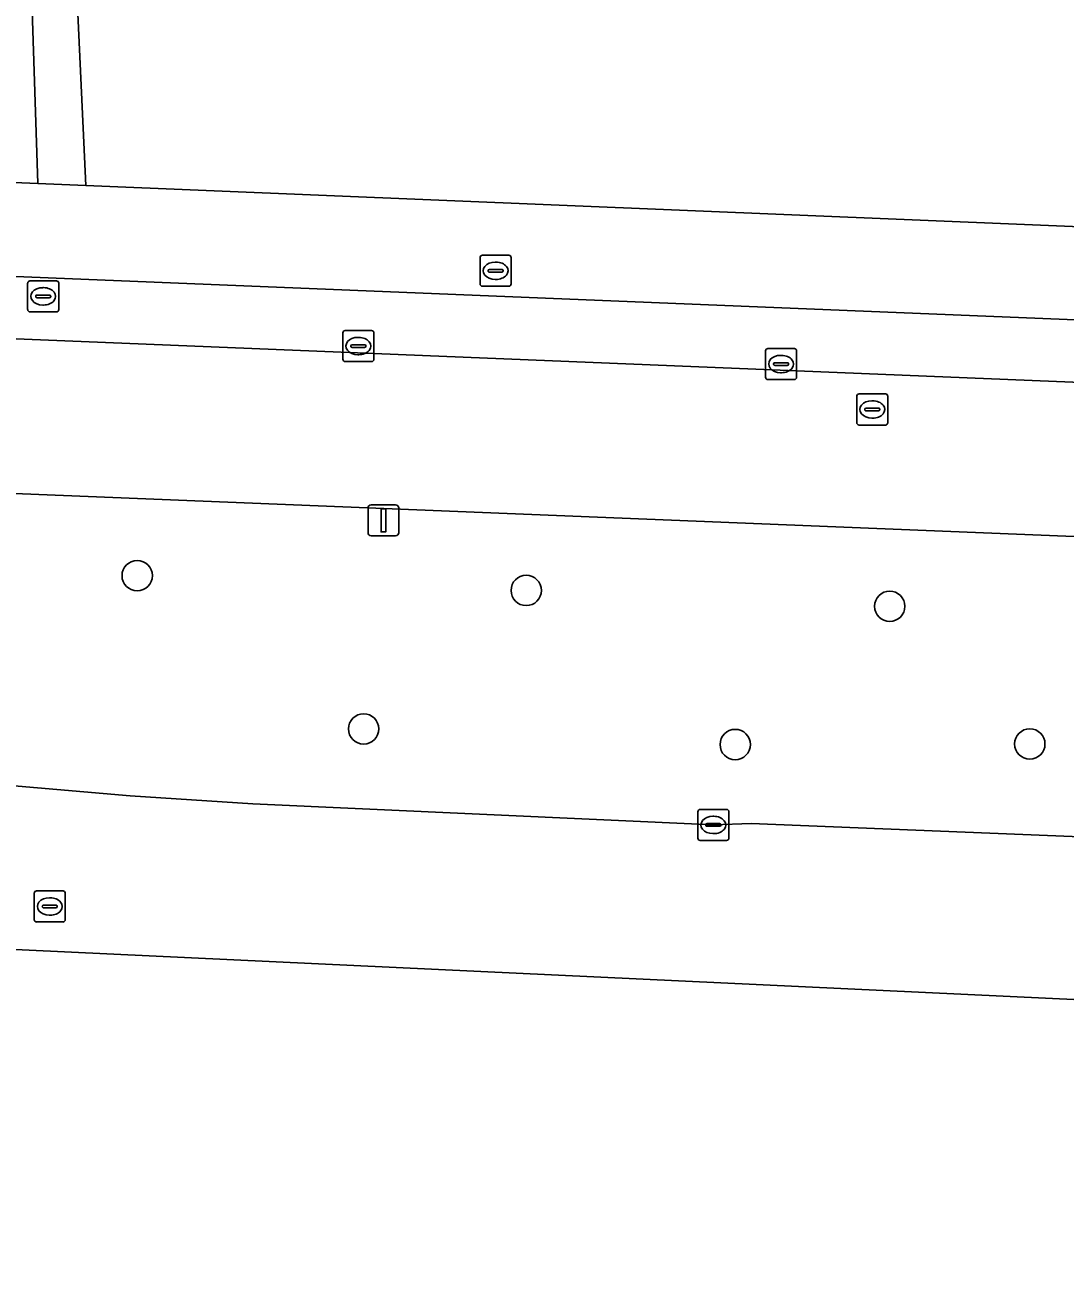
# Model space of a CAD drawing. Extents: x 159680 to 160786, y 387323 to 388340.
# Drawn here: x 160546.16 to 160579.69, y 387486.64 to 387526.74 of the extents above; entities that cross this region are included whole.
import ezdxf

# ---------------------------------------------------------------- set-up
doc = ezdxf.new("R2010")
doc.units = 0
for name, color, linetype in [('IMGEO_Boom', 7, 'Continuous'), ('IMGEO_Erf', 7, 'Continuous'), ('IMGEO_Kolk', 7, 'Continuous'), ('IMGEO_Lichtmast', 7, 'Continuous'), ('IMGEO_Parkeervlak_open', 7, 'Continuous'), ('IMGEO_Rijbaan_lokaal_open', 7, 'Continuous'), ('IMGEO_Rioolput', 7, 'Continuous'), ('IMGEO_Verkeerseiland_groen', 7, 'Continuous'), ('IMGEO_Voetpad_open', 7, 'Continuous')]:
    doc.layers.add(name, color=color, linetype=linetype)

msp = doc.modelspace()

# ---------------------------------------------------------------- linework, layer by layer
at = {"layer": 'IMGEO_Boom'}
for centre in [(160549.779, 387508.988), (160562.32, 387508.512), (160574.039, 387508), (160557.079, 387504.048), (160569.058, 387503.545), (160578.555, 387503.563)]:
    msp.add_circle(centre, 0.489, dxfattribs=at)
at = {"layer": 'IMGEO_Erf'}
msp.add_lwpolyline([(160525.905, 387522.485), (160526.412, 387522.47), (160546.577, 387521.631), (160546.376, 387527.876), (160543.637, 387527.693), (160543.286, 387532.929), (160545.909, 387533.104), (160545.757, 387535.376), (160543.15, 387535.217), (160542.831, 387540.454), (160542.52, 387545.545), (160545.126, 387545.703), (160544.984, 387548.021)], dxfattribs=at)
msp.add_lwpolyline([(160611.621, 387538.496), (160610.699, 387538.439), (160610.986, 387533.779), (160603.638, 387533.326), (160597.337, 387532.938), (160591.036, 387532.549), (160584.736, 387532.161), (160578.435, 387531.772), (160572.134, 387531.384), (160565.833, 387530.995), (160559.532, 387530.607), (160553.232, 387530.219), (160547.738, 387529.88), (160548.128, 387521.567), (160613.042, 387518.867)], close=True, dxfattribs=at)
at = {"layer": 'IMGEO_Kolk'}
for p, q in [((160556.408, 387515.963), (160556.408, 387516.815)), ((160556.483, 387516.889), (160557.335, 387516.889)), ((160556.896, 387516.669), (160556.921, 387516.669)), ((160557.409, 387516.815), (160557.409, 387515.963)), ((160556.667, 387516.383), (160556.667, 387516.395)), ((160557.105, 387516.346), (160556.707, 387516.346)), ((160556.71, 387516.432), (160557.108, 387516.432)), ((160557.151, 387516.395), (160557.151, 387516.383)), ((160570.112, 387516.309), (160570.964, 387516.309)), ((160557.335, 387515.889), (160556.483, 387515.889)), ((160556.919, 387516.109), (160556.894, 387516.109)), ((160570.037, 387515.383), (160570.037, 387516.235)), ((160570.339, 387515.852), (160570.737, 387515.852)), ((160570.525, 387516.089), (160570.55, 387516.089)), ((160571.038, 387516.235), (160571.038, 387515.383)), ((160570.296, 387515.803), (160570.296, 387515.815)), ((160570.734, 387515.766), (160570.336, 387515.766)), ((160570.548, 387515.529), (160570.523, 387515.529)), ((160570.78, 387515.815), (160570.78, 387515.803)), ((160570.964, 387515.309), (160570.112, 387515.309)), ((160567.927, 387501.452), (160568.779, 387501.452)), ((160567.852, 387500.526), (160567.852, 387501.378)), ((160568.34, 387501.232), (160568.365, 387501.232)), ((160568.853, 387501.378), (160568.853, 387500.526)), ((160568.111, 387500.946), (160568.111, 387500.958)), ((160568.549, 387500.909), (160568.151, 387500.909)), ((160568.154, 387500.995), (160568.552, 387500.995)), ((160568.363, 387500.672), (160568.338, 387500.672)), ((160568.595, 387500.958), (160568.595, 387500.946)), ((160568.779, 387500.452), (160567.927, 387500.452))]:
    msp.add_line(p, q, dxfattribs=at)
for points in [[(160556.408, 387515.963), (160556.408, 387516.815)], [(160556.483, 387516.889), (160557.335, 387516.889)], [(160557.409, 387516.815), (160557.409, 387515.963)], [(160570.112, 387516.309), (160570.964, 387516.309)], [(160557.335, 387515.889), (160556.483, 387515.889)], [(160570.037, 387515.383), (160570.037, 387516.235)], [(160571.038, 387516.235), (160571.038, 387515.383)], [(160570.964, 387515.309), (160570.112, 387515.309)], [(160567.927, 387501.452), (160568.779, 387501.452)], [(160567.852, 387500.526), (160567.852, 387501.378)], [(160568.853, 387501.378), (160568.853, 387500.526)], [(160568.779, 387500.452), (160567.927, 387500.452)]]:
    msp.add_lwpolyline(points, dxfattribs=at)
for centre, radius, start, end in [((160556.485, 387516.813), 0.0765, 91.552, 178.448), ((160556.485, 387516.813), 0.0765, 91.552, 178.448), ((160557.333, 387516.813), 0.0765, 1.552, 88.448), ((160557.333, 387516.813), 0.0765, 1.552, 88.448), ((160556.707, 387516.392), 0.0403, 85.8775, 175.7526), ((160556.704, 387516.382), 0.0366, 178.938, 274.7102), ((160557.108, 387516.389), 0.043, 264.8664, 352.4533), ((160557.112, 387516.394), 0.0386, 1.7309, 96.639), ((160570.114, 387516.233), 0.0765, 91.552, 178.448), ((160570.114, 387516.233), 0.0765, 91.552, 178.448), ((160570.962, 387516.233), 0.0765, 1.552, 88.448), ((160570.962, 387516.233), 0.0765, 1.552, 88.448), ((160556.485, 387515.965), 0.0765, 181.552, 268.448), ((160556.485, 387515.965), 0.0765, 181.552, 268.448), ((160557.333, 387515.965), 0.0765, 271.552, 358.448), ((160557.333, 387515.965), 0.0765, 271.552, 358.448), ((160570.336, 387515.812), 0.0403, 85.8775, 175.7526), ((160570.741, 387515.814), 0.0386, 1.7309, 96.639), ((160570.333, 387515.802), 0.0366, 178.938, 274.7102), ((160570.737, 387515.809), 0.043, 264.8664, 352.4533), ((160570.114, 387515.385), 0.0765, 181.552, 268.448), ((160570.114, 387515.385), 0.0765, 181.552, 268.448), ((160570.962, 387515.385), 0.0765, 271.552, 358.448), ((160570.962, 387515.385), 0.0765, 271.552, 358.448), ((160567.929, 387501.376), 0.0765, 91.552, 178.448), ((160567.929, 387501.376), 0.0765, 91.552, 178.448), ((160568.777, 387501.376), 0.0765, 1.552, 88.448), ((160568.777, 387501.376), 0.0765, 1.552, 88.448), ((160568.151, 387500.955), 0.0403, 85.8775, 175.7526), ((160568.148, 387500.945), 0.0366, 178.938, 274.7102), ((160568.552, 387500.952), 0.043, 264.8664, 352.4533), ((160568.556, 387500.957), 0.0386, 1.7309, 96.639), ((160567.929, 387500.528), 0.0765, 181.552, 268.448), ((160567.929, 387500.528), 0.0765, 181.552, 268.448), ((160568.777, 387500.528), 0.0765, 271.552, 358.448), ((160568.777, 387500.528), 0.0765, 271.552, 358.448)]:
    msp.add_arc(centre, radius, start, end, dxfattribs=at)
for centre, major_axis, ratio, start_param, end_param in [((160556.895, 387516.389), (-0.387, 0.002), 0.722429, 4.712389, 7.853982), ((160556.92, 387516.389), (-0.39, 0.002), 0.717154, 1.570796, 4.712389), ((160570.524, 387515.809), (-0.387, 0.002), 0.722429, 4.712389, 7.853982), ((160570.549, 387515.809), (-0.39, 0.002), 0.717154, 1.570796, 4.712389), ((160568.339, 387500.952), (-0.387, 0.002), 0.722429, 4.712389, 7.853982), ((160568.364, 387500.952), (-0.39, 0.002), 0.717154, 1.570796, 4.712389)]:
    msp.add_ellipse(centre, major_axis=major_axis, ratio=ratio, start_param=start_param, end_param=end_param, dxfattribs=at)
at = {"layer": 'IMGEO_Lichtmast'}
for p, q in [((160557.22, 387510.372), (160557.22, 387511.172)), ((160557.22, 387511.172), (160557.22, 387510.372)), ((160557.32, 387511.272), (160558.11, 387511.272)), ((160558.11, 387511.272), (160557.32, 387511.272)), ((160558.21, 387511.172), (160558.21, 387510.372)), ((160558.21, 387510.372), (160558.21, 387511.172)), ((160558.11, 387510.272), (160557.32, 387510.272)), ((160557.32, 387510.272), (160558.11, 387510.272))]:
    msp.add_line(p, q, dxfattribs=at)
msp.add_lwpolyline([(160557.64, 387511.147), (160557.79, 387511.147), (160557.79, 387510.397), (160557.64, 387510.397), (160557.64, 387511.147)], dxfattribs=at)
for centre, start, end in [((160557.32, 387511.172), 90, 180), ((160557.32, 387511.172), 90, 180), ((160558.11, 387511.172), 0, 90), ((160558.11, 387511.172), 360, 90), ((160557.32, 387510.372), 180, 270), ((160557.32, 387510.372), 180, 270), ((160558.11, 387510.372), 270, 0), ((160558.11, 387510.372), 270, 0)]:
    msp.add_arc(centre, 0.1, start, end, dxfattribs=at)
at = {"layer": 'IMGEO_Parkeervlak_open'}
for points in [[(160690.617, 387512.802), (160659.659, 387513.975), (160530.865, 387519.238)], [(160527.787, 387517.364), (160609.027, 387514.034), (160612.475, 387513.887), (160693.596, 387510.695)]]:
    msp.add_lwpolyline(points, dxfattribs=at)
at = {"layer": 'IMGEO_Rijbaan_lokaal_open'}
for points in [[(160609.027, 387514.034), (160527.787, 387517.364), (160527.619, 387517.36), (160526.598, 387517.41)], [(160523.525, 387512.397), (160524.192, 387512.494), (160529.369, 387512.299), (160529.911, 387512.278), (160531.767, 387512.208), (160608.845, 387509.074), (160609.027, 387514.034)], [(160771.311, 387489.847), (160772.4, 387489.811), (160772.103, 387495.161), (160766.345, 387494.627), (160761.35, 387494.127), (160754.314, 387493.702), (160753.317, 387493.667), (160750.287, 387493.683), (160569.57, 387500.998), (160568.353, 387500.952), (160553.507, 387501.632), (160549.549, 387501.895), (160545.695, 387502.222), (160544.816, 387502.384), (160544.923, 387496.983), (160544.923, 387496.983), (160677.578, 387490.72), (160747.412, 387488.822), (160772.489, 387486.636)]]:
    msp.add_lwpolyline(points, dxfattribs=at)
at = {"layer": 'IMGEO_Rioolput'}
for p, q in [((160560.833, 387518.389), (160560.833, 387519.241)), ((160560.908, 387519.315), (160561.76, 387519.315)), ((160561.321, 387519.095), (160561.346, 387519.095)), ((160561.834, 387519.241), (160561.834, 387518.389)), ((160561.092, 387518.809), (160561.092, 387518.821)), ((160561.53, 387518.772), (160561.132, 387518.772)), ((160561.135, 387518.858), (160561.533, 387518.858)), ((160561.576, 387518.821), (160561.576, 387518.809)), ((160546.248, 387517.565), (160546.248, 387518.417)), ((160546.323, 387518.491), (160547.175, 387518.491)), ((160546.736, 387518.271), (160546.761, 387518.271)), ((160547.249, 387518.417), (160547.249, 387517.565)), ((160561.76, 387518.315), (160560.908, 387518.315)), ((160561.344, 387518.535), (160561.319, 387518.535)), ((160546.507, 387517.985), (160546.507, 387517.997)), ((160546.945, 387517.948), (160546.547, 387517.948)), ((160546.55, 387518.034), (160546.948, 387518.034)), ((160546.991, 387517.997), (160546.991, 387517.985)), ((160547.175, 387517.491), (160546.323, 387517.491)), ((160546.759, 387517.711), (160546.734, 387517.711)), ((160572.976, 387513.918), (160572.976, 387514.77)), ((160573.051, 387514.844), (160573.903, 387514.844)), ((160573.977, 387514.77), (160573.977, 387513.918)), ((160573.235, 387514.338), (160573.235, 387514.35)), ((160573.673, 387514.301), (160573.275, 387514.301)), ((160573.278, 387514.387), (160573.676, 387514.387)), ((160573.464, 387514.624), (160573.489, 387514.624)), ((160573.719, 387514.35), (160573.719, 387514.338)), ((160573.903, 387513.844), (160573.051, 387513.844)), ((160573.487, 387514.064), (160573.462, 387514.064)), ((160546.461, 387497.899), (160546.461, 387498.751)), ((160546.536, 387498.825), (160547.388, 387498.825)), ((160546.949, 387498.605), (160546.974, 387498.605)), ((160547.462, 387498.751), (160547.462, 387497.899)), ((160546.72, 387498.319), (160546.72, 387498.331)), ((160547.158, 387498.282), (160546.76, 387498.282)), ((160546.763, 387498.368), (160547.161, 387498.368)), ((160547.204, 387498.331), (160547.204, 387498.319)), ((160547.388, 387497.825), (160546.536, 387497.825)), ((160546.972, 387498.045), (160546.947, 387498.045))]:
    msp.add_line(p, q, dxfattribs=at)
for points in [[(160560.833, 387518.389), (160560.833, 387519.241)], [(160560.908, 387519.315), (160561.76, 387519.315)], [(160561.834, 387519.241), (160561.834, 387518.389)], [(160546.248, 387517.565), (160546.248, 387518.417)], [(160546.323, 387518.491), (160547.175, 387518.491)], [(160547.249, 387518.417), (160547.249, 387517.565)], [(160561.76, 387518.315), (160560.908, 387518.315)], [(160547.175, 387517.491), (160546.323, 387517.491)], [(160572.976, 387513.918), (160572.976, 387514.77)], [(160573.051, 387514.844), (160573.903, 387514.844)], [(160573.977, 387514.77), (160573.977, 387513.918)], [(160573.903, 387513.844), (160573.051, 387513.844)], [(160546.461, 387497.899), (160546.461, 387498.751)], [(160546.536, 387498.825), (160547.388, 387498.825)], [(160547.462, 387498.751), (160547.462, 387497.899)], [(160547.388, 387497.825), (160546.536, 387497.825)]]:
    msp.add_lwpolyline(points, dxfattribs=at)
for centre, radius, start, end in [((160560.91, 387519.239), 0.0765, 91.552, 178.448), ((160560.91, 387519.239), 0.0765, 91.552, 178.448), ((160561.758, 387519.239), 0.0765, 1.552, 88.448), ((160561.758, 387519.239), 0.0765, 1.552, 88.448), ((160561.132, 387518.818), 0.0403, 85.8775, 175.7526), ((160561.129, 387518.808), 0.0366, 178.938, 274.7102), ((160561.533, 387518.815), 0.043, 264.8664, 352.4533), ((160561.537, 387518.82), 0.0386, 1.7309, 96.639), ((160546.325, 387518.415), 0.0765, 91.552, 178.448), ((160546.325, 387518.415), 0.0765, 91.552, 178.448), ((160547.173, 387518.415), 0.0765, 1.552, 88.448), ((160547.173, 387518.415), 0.0765, 1.552, 88.448), ((160560.91, 387518.391), 0.0765, 181.552, 268.448), ((160560.91, 387518.391), 0.0765, 181.552, 268.448), ((160561.758, 387518.391), 0.0765, 271.552, 358.448), ((160561.758, 387518.391), 0.0765, 271.552, 358.448), ((160546.547, 387517.994), 0.0403, 85.8775, 175.7526), ((160546.544, 387517.984), 0.0366, 178.938, 274.7102), ((160546.948, 387517.991), 0.043, 264.8664, 352.4533), ((160546.952, 387517.996), 0.0386, 1.7309, 96.639), ((160546.325, 387517.567), 0.0765, 181.552, 268.448), ((160546.325, 387517.567), 0.0765, 181.552, 268.448), ((160547.173, 387517.567), 0.0765, 271.552, 358.448), ((160547.173, 387517.567), 0.0765, 271.552, 358.448), ((160573.053, 387514.768), 0.0765, 91.552, 178.448), ((160573.053, 387514.768), 0.0765, 91.552, 178.448), ((160573.901, 387514.768), 0.0765, 1.552, 88.448), ((160573.901, 387514.768), 0.0765, 1.552, 88.448), ((160573.275, 387514.347), 0.0403, 85.8775, 175.7526), ((160573.272, 387514.337), 0.0366, 178.938, 274.7102), ((160573.676, 387514.344), 0.043, 264.8664, 352.4533), ((160573.68, 387514.349), 0.0386, 1.7309, 96.639), ((160573.053, 387513.92), 0.0765, 181.552, 268.448), ((160573.053, 387513.92), 0.0765, 181.552, 268.448), ((160573.901, 387513.92), 0.0765, 271.552, 358.448), ((160573.901, 387513.92), 0.0765, 271.552, 358.448), ((160546.538, 387498.749), 0.0765, 91.552, 178.448), ((160546.538, 387498.749), 0.0765, 91.552, 178.448), ((160547.386, 387498.749), 0.0765, 1.552, 88.448), ((160547.386, 387498.749), 0.0765, 1.552, 88.448), ((160546.76, 387498.328), 0.0403, 85.8775, 175.7526), ((160546.757, 387498.318), 0.0366, 178.938, 274.7102), ((160547.161, 387498.325), 0.043, 264.8664, 352.4533), ((160547.165, 387498.33), 0.0386, 1.7309, 96.639), ((160546.538, 387497.901), 0.0765, 181.552, 268.448), ((160546.538, 387497.901), 0.0765, 181.552, 268.448), ((160547.386, 387497.901), 0.0765, 271.552, 358.448), ((160547.386, 387497.901), 0.0765, 271.552, 358.448)]:
    msp.add_arc(centre, radius, start, end, dxfattribs=at)
for centre, major_axis, ratio, start_param, end_param in [((160561.32, 387518.815), (-0.387, 0.002), 0.722429, 4.712389, 7.853982), ((160561.345, 387518.815), (-0.39, 0.002), 0.717154, 1.570796, 4.712389), ((160546.735, 387517.991), (-0.387, 0.002), 0.722429, 4.712389, 7.853982), ((160546.76, 387517.991), (-0.39, 0.002), 0.717154, 1.570796, 4.712389), ((160573.463, 387514.344), (-0.387, 0.002), 0.722429, 4.712389, 7.853982), ((160573.488, 387514.344), (-0.39, 0.002), 0.717154, 1.570796, 4.712389), ((160546.948, 387498.325), (-0.387, 0.002), 0.722429, 4.712389, 7.853982), ((160546.973, 387498.325), (-0.39, 0.002), 0.717154, 1.570796, 4.712389)]:
    msp.add_ellipse(centre, major_axis=major_axis, ratio=ratio, start_param=start_param, end_param=end_param, dxfattribs=at)
at = {"layer": 'IMGEO_Verkeerseiland_groen'}
for points in [[(160674.827, 387506.422), (160612.29, 387508.929), (160608.845, 387509.074), (160531.767, 387512.208)], [(160533.969, 387503.328), (160544.816, 387502.384), (160545.695, 387502.222), (160549.549, 387501.895), (160553.507, 387501.632), (160568.353, 387500.952), (160569.57, 387500.998), (160750.287, 387493.683), (160753.317, 387493.667), (160754.314, 387493.702), (160761.35, 387494.127), (160766.345, 387494.627), (160772.103, 387495.161)]]:
    msp.add_lwpolyline(points, dxfattribs=at)
at = {"layer": 'IMGEO_Voetpad_open'}
for points in [[(160546.025, 387533.112), (160546.376, 387527.876), (160546.577, 387521.631), (160548.128, 387521.567), (160547.738, 387529.88), (160547.43, 387534.871), (160547.42, 387535.041), (160546.428, 387549.752), (160610.384, 387554.083), (160610.409, 387553.713), (160610.771, 387553.731), (160610.92, 387550.731), (160610.612, 387550.716), (160610.963, 387545.016), (160611.075, 387545.023)], [(160548.128, 387521.567), (160546.577, 387521.631), (160526.412, 387522.47), (160525.905, 387522.485), (160527.619, 387517.36), (160527.787, 387517.364)], [(160699.904, 387514.248), (160699.823, 387515.513), (160699.29, 387515.525), (160698.213, 387515.6), (160674.122, 387516.523), (160672.649, 387516.579), (160614.419, 387518.812), (160613.937, 387518.83), (160613.042, 387518.867), (160548.128, 387521.567)], [(160530.865, 387519.238), (160659.659, 387513.975), (160690.617, 387512.802)]]:
    msp.add_lwpolyline(points, dxfattribs=at)

doc.saveas('drawing.dxf')
